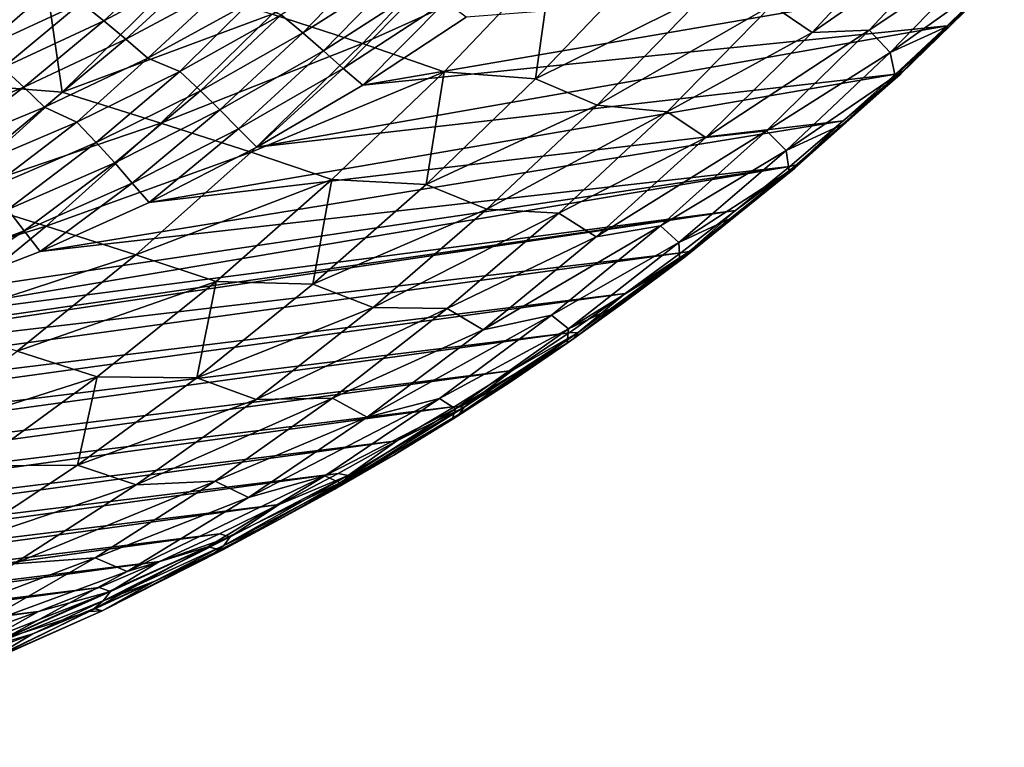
# Model space of a CAD drawing. Header units: metres. Extents: x -46 to 104, y -30 to 30.
# Tile 635 of 656: x 96.55 to 101.27, y -13.9 to -10.41. Entities that reach past the tile are written whole.
import ezdxf

# ---------------------------------------------------------------- set-up
doc = ezdxf.new("R2010")
doc.units = ezdxf.units.M
doc.layers.add('solid_26_000_502_XXX', color=7, linetype='CONTINUOUS')

msp = doc.modelspace()

# ---------------------------------------------------------------- linework, layer by layer
at = {"layer": 'solid_26_000_502_XXX'}
for points in [[(100.843712, -9.944046, 285.48407), (100.352715, -10.474073, 285.730896), (100.160004, -10.34303, 284.836731)], [(101.102219, -9.956084, 286.339569), (100.352715, -10.474073, 285.730896), (100.843712, -9.944046, 285.48407)], [(101.102219, -9.956084, 286.339569), (100.626656, -10.463228, 286.579834), (100.352715, -10.474073, 285.730896)], [(101.20845, -10.075518, 287.265717), (100.626656, -10.463228, 286.579834), (101.102219, -9.956084, 286.339569)], [(98.713799, -9.979739, 281.602997), (98.197304, -10.527913, 281.864471), (97.763275, -10.386557, 281.101349)], [(99.107025, -10.117498, 282.391571), (98.197304, -10.527913, 281.864471), (98.713799, -9.979739, 281.602997)], [(96.673561, -10.183327, 279.713379), (96.128815, -10.710516, 279.999084), (96.118042, -10.02183, 279.040833)], [(97.321114, -10.083635, 291.139099), (96.848557, -10.332618, 291.427612), (96.956337, -10.41823, 291.42923)], [(97.321114, -10.083635, 291.139099), (96.956337, -10.41823, 291.42923), (97.43338, -10.164174, 291.138489)], [(98.283295, -10.091285, 290.762146), (97.806908, -10.390441, 291.04361), (97.910431, -10.476303, 290.999878)], [(98.283295, -10.091285, 290.762146), (97.910431, -10.476303, 290.999878), (98.391762, -10.170732, 290.716156)], [(101.20845, -10.075518, 287.265717), (100.726395, -10.570628, 287.51297), (100.626656, -10.463228, 286.579834)], [(101.243904, -10.201482, 288.203186), (100.726395, -10.570628, 287.51297), (101.20845, -10.075518, 287.265717)], [(99.107025, -10.117498, 282.391571), (98.587883, -10.662578, 282.655518), (98.197304, -10.527913, 281.864471)], [(99.026825, -10.69715, 283.42511), (98.587883, -10.662578, 282.655518), (99.107025, -10.117498, 282.391571)], [(99.534409, -10.164295, 283.167023), (99.026825, -10.69715, 283.42511), (99.107025, -10.117498, 282.391571)], [(96.5811, -10.196733, 291.423676), (96.103828, -10.408177, 291.7229), (96.207458, -10.490835, 291.748352)], [(96.756577, -10.760983, 280.643951), (96.128815, -10.710516, 279.999084), (96.673561, -10.183327, 279.713379)], [(96.5811, -10.196733, 291.423676), (96.207458, -10.490835, 291.748352), (96.688828, -10.275311, 291.446991)], [(97.28727, -10.238665, 280.36731), (96.756577, -10.760983, 280.643951), (96.673561, -10.183327, 279.713379)], [(97.43338, -10.164174, 291.138489), (96.956337, -10.41823, 291.42923), (97.062752, -10.506606, 291.420013)], [(97.43338, -10.164174, 291.138489), (97.062752, -10.506606, 291.420013), (97.544533, -10.247162, 291.126953)], [(98.391762, -10.170732, 290.716156), (97.910431, -10.476303, 290.999878), (98.00972, -10.562016, 290.946075)], [(98.391762, -10.170732, 290.716156), (98.00972, -10.562016, 290.946075), (98.496094, -10.249872, 290.660004)], [(99.834137, -10.295712, 284.008392), (99.026825, -10.69715, 283.42511), (99.534409, -10.164295, 283.167023)], [(101.274109, -10.188057, 288.547119), (100.774361, -10.675305, 288.630402), (101.264687, -10.197033, 288.373962)], [(101.274109, -10.188057, 288.547119), (100.786293, -10.661159, 288.802765), (100.774361, -10.675305, 288.630402)], [(101.264687, -10.197033, 288.373962), (100.774361, -10.675305, 288.630402), (100.999794, -10.446285, 288.329529)], [(101.000191, -10.441825, 288.86319), (100.786293, -10.661159, 288.802765), (101.274109, -10.188057, 288.547119)], [(101.264687, -10.197033, 288.373962), (100.999794, -10.446285, 288.329529), (101.243904, -10.201482, 288.203186)], [(101.243484, -10.20336, 288.736176), (101.000191, -10.441825, 288.86319), (101.274109, -10.188057, 288.547119)], [(97.763275, -10.386557, 281.101349), (96.756577, -10.760983, 280.643951), (97.28727, -10.238665, 280.36731)], [(98.197968, -10.727092, 290.806671), (101.000191, -10.441825, 288.86319), (101.243484, -10.20336, 288.736176)], [(98.694389, -10.401252, 290.516113), (98.197968, -10.727092, 290.806671), (101.243484, -10.20336, 288.736176)], [(101.243904, -10.201482, 288.203186), (100.999794, -10.446285, 288.329529), (100.726395, -10.570628, 287.51297)], [(96.688828, -10.275311, 291.446991), (96.207458, -10.490835, 291.748352), (96.368713, -10.553464, 291.726837)], [(96.688828, -10.275311, 291.446991), (96.368713, -10.553464, 291.726837), (96.848557, -10.332618, 291.427612)], [(97.544533, -10.247162, 291.126953), (97.062752, -10.506606, 291.420013), (97.167023, -10.597065, 291.400055)], [(97.544533, -10.247162, 291.126953), (97.167023, -10.597065, 291.400055), (97.65377, -10.331958, 291.104553)], [(98.496094, -10.249872, 290.660004), (98.00972, -10.562016, 290.946075), (98.104057, -10.646944, 290.882538)], [(98.496094, -10.249872, 290.660004), (98.104057, -10.646944, 290.882538), (98.59552, -10.328119, 290.594147)], [(96.848557, -10.332618, 291.427612), (96.368713, -10.553464, 291.726837), (96.471809, -10.64383, 291.730865)], [(96.848557, -10.332618, 291.427612), (96.471809, -10.64383, 291.730865), (96.956337, -10.41823, 291.42923)], [(97.65377, -10.331958, 291.104553), (97.167023, -10.597065, 291.400055), (97.321144, -10.661479, 291.33725)], [(97.65377, -10.331958, 291.104553), (97.321144, -10.661479, 291.33725), (97.806908, -10.390441, 291.04361)], [(98.59552, -10.328119, 290.594147), (98.104057, -10.646944, 290.882538), (98.197968, -10.727092, 290.806671)], [(98.59552, -10.328119, 290.594147), (98.197968, -10.727092, 290.806671), (98.694389, -10.401252, 290.516113)], [(99.834137, -10.295712, 284.008392), (99.322685, -10.822378, 284.270447), (99.026825, -10.69715, 283.42511)], [(100.160004, -10.34303, 284.836731), (99.322685, -10.822378, 284.270447), (99.834137, -10.295712, 284.008392)], [(100.160004, -10.34303, 284.836731), (99.65773, -10.855123, 285.095123), (99.322685, -10.822378, 284.270447)], [(100.352715, -10.474073, 285.730896), (99.65773, -10.855123, 285.095123), (100.160004, -10.34303, 284.836731)], [(96.956337, -10.41823, 291.42923), (96.471809, -10.64383, 291.730865), (96.573273, -10.737255, 291.724182)], [(96.956337, -10.41823, 291.42923), (96.573273, -10.737255, 291.724182), (97.062752, -10.506606, 291.420013)], [(97.763275, -10.386557, 281.101349), (97.23056, -10.908821, 281.379456), (96.756577, -10.760983, 280.643951)], [(98.197304, -10.527913, 281.864471), (97.23056, -10.908821, 281.379456), (97.763275, -10.386557, 281.101349)], [(97.806908, -10.390441, 291.04361), (97.321144, -10.661479, 291.33725), (97.419464, -10.753408, 291.296082)], [(97.806908, -10.390441, 291.04361), (97.419464, -10.753408, 291.296082), (97.910431, -10.476303, 290.999878)], [(97.910431, -10.476303, 290.999878), (97.419464, -10.753408, 291.296082), (97.513443, -10.845337, 291.244812)], [(97.910431, -10.476303, 290.999878), (97.513443, -10.845337, 291.244812), (98.00972, -10.562016, 290.946075)], [(97.690903, -11.023492, 291.110565), (100.752625, -10.673572, 288.994568), (101.000191, -10.441825, 288.86319)], [(98.197968, -10.727092, 290.806671), (97.690903, -11.023492, 291.110565), (101.000191, -10.441825, 288.86319)], [(100.352715, -10.474073, 285.730896), (99.843559, -10.977559, 285.99585), (99.65773, -10.855123, 285.095123)], [(100.626656, -10.463228, 286.579834), (99.843559, -10.977559, 285.99585), (100.352715, -10.474073, 285.730896)], [(100.626656, -10.463228, 286.579834), (100.134079, -10.945127, 286.837158), (99.843559, -10.977559, 285.99585)], [(100.726395, -10.570628, 287.51297), (100.134079, -10.945127, 286.837158), (100.626656, -10.463228, 286.579834)], [(100.999794, -10.446285, 288.329529), (100.751358, -10.684339, 288.460297), (100.726395, -10.570628, 287.51297)], [(100.774361, -10.675305, 288.630402), (100.751358, -10.684339, 288.460297), (100.999794, -10.446285, 288.329529)], [(101.000191, -10.441825, 288.86319), (100.752625, -10.673572, 288.994568), (100.786293, -10.661159, 288.802765)], [(97.062752, -10.506606, 291.420013), (96.573273, -10.737255, 291.724182), (96.672363, -10.833023, 291.706909)], [(97.062752, -10.506606, 291.420013), (96.672363, -10.833023, 291.706909), (97.167023, -10.597065, 291.400055)], [(98.197304, -10.527913, 281.864471), (97.662292, -11.048437, 282.144531), (97.23056, -10.908821, 281.379456)], [(98.00972, -10.562016, 290.946075), (97.513443, -10.845337, 291.244812), (97.602402, -10.936585, 291.183868)], [(98.00972, -10.562016, 290.946075), (97.602402, -10.936585, 291.183868), (98.104057, -10.646944, 290.882538)], [(98.587883, -10.662578, 282.655518), (97.662292, -11.048437, 282.144531), (98.197304, -10.527913, 281.864471)], [(100.726395, -10.570628, 287.51297), (100.227524, -11.039564, 287.777344), (100.134079, -10.945127, 286.837158)], [(100.751358, -10.684339, 288.460297), (100.227524, -11.039564, 287.777344), (100.726395, -10.570628, 287.51297)], [(97.167023, -10.597065, 291.400055), (96.672363, -10.833023, 291.706909), (96.827255, -10.903697, 291.642334)], [(97.167023, -10.597065, 291.400055), (96.827255, -10.903697, 291.642334), (97.321144, -10.661479, 291.33725)], [(96.471809, -10.64383, 291.730865), (96.077377, -10.938503, 292.038696), (96.573273, -10.737255, 291.724182)], [(97.321144, -10.661479, 291.33725), (96.827255, -10.903697, 291.642334), (96.920128, -11.001324, 291.603912)], [(97.321144, -10.661479, 291.33725), (96.920128, -11.001324, 291.603912), (97.419464, -10.753408, 291.296082)], [(98.104057, -10.646944, 290.882538), (97.602402, -10.936585, 291.183868), (97.690903, -11.023492, 291.110565)], [(98.587883, -10.662578, 282.655518), (98.050255, -11.179656, 282.938141), (97.662292, -11.048437, 282.144531)], [(98.104057, -10.646944, 290.882538), (97.690903, -11.023492, 291.110565), (98.197968, -10.727092, 290.806671)], [(98.501411, -11.203023, 283.701202), (98.050255, -11.179656, 282.938141), (98.587883, -10.662578, 282.655518)], [(99.026825, -10.69715, 283.42511), (98.501411, -11.203023, 283.701202), (98.587883, -10.662578, 282.655518)], [(100.786293, -10.661159, 288.802765), (100.267563, -11.126144, 288.903931), (100.774361, -10.675305, 288.630402)], [(100.786293, -10.661159, 288.802765), (100.282227, -11.106996, 289.075348), (100.267563, -11.126144, 288.903931)], [(100.5009, -10.89847, 289.130249), (100.282227, -11.106996, 289.075348), (100.786293, -10.661159, 288.802765)], [(100.752625, -10.673572, 288.994568), (100.5009, -10.89847, 289.130249), (100.786293, -10.661159, 288.802765)], [(96.756577, -10.760983, 280.643951), (96.208633, -11.254964, 280.938416), (96.128815, -10.710516, 279.999084)], [(97.174606, -11.289603, 291.426971), (100.5009, -10.89847, 289.130249), (100.752625, -10.673572, 288.994568)], [(97.690903, -11.023492, 291.110565), (97.174606, -11.289603, 291.426971), (100.752625, -10.673572, 288.994568)], [(99.322685, -10.822378, 284.270447), (98.501411, -11.203023, 283.701202), (99.026825, -10.69715, 283.42511)], [(100.751358, -10.684339, 288.460297), (100.498764, -10.915496, 288.595398), (100.227524, -11.039564, 287.777344)], [(100.774361, -10.675305, 288.630402), (100.267563, -11.126144, 288.903931), (100.498764, -10.915496, 288.595398)], [(100.774361, -10.675305, 288.630402), (100.498764, -10.915496, 288.595398), (100.751358, -10.684339, 288.460297)], [(96.573273, -10.737255, 291.724182), (96.077377, -10.938503, 292.038696), (96.171082, -11.039209, 292.024292)], [(96.573273, -10.737255, 291.724182), (96.171082, -11.039209, 292.024292), (96.672363, -10.833023, 291.706909)], [(97.23056, -10.908821, 281.379456), (96.208633, -11.254964, 280.938416), (96.756577, -10.760983, 280.643951)], [(97.419464, -10.753408, 291.296082), (96.920128, -11.001324, 291.603912), (97.00856, -11.099092, 291.555481)], [(97.419464, -10.753408, 291.296082), (97.00856, -11.099092, 291.555481), (97.513443, -10.845337, 291.244812)], [(96.672363, -10.833023, 291.706909), (96.171082, -11.039209, 292.024292), (96.32653, -11.116464, 291.958008)], [(96.672363, -10.833023, 291.706909), (96.32653, -11.116464, 291.958008), (96.827255, -10.903697, 291.642334)], [(97.513443, -10.845337, 291.244812), (97.00856, -11.099092, 291.555481), (97.091896, -11.19628, 291.497406)], [(97.513443, -10.845337, 291.244812), (97.091896, -11.19628, 291.497406), (97.602402, -10.936585, 291.183868)], [(99.322685, -10.822378, 284.270447), (98.793503, -11.321527, 284.550537), (98.501411, -11.203023, 283.701202)], [(99.65773, -10.855123, 285.095123), (98.793503, -11.321527, 284.550537), (99.322685, -10.822378, 284.270447)], [(99.65773, -10.855123, 285.095123), (99.13839, -11.340412, 285.37088), (98.793503, -11.321527, 284.550537)], [(99.843559, -10.977559, 285.99585), (99.13839, -11.340412, 285.37088), (99.65773, -10.855123, 285.095123)], [(96.827255, -10.903697, 291.642334), (96.32653, -11.116464, 291.958008), (96.413742, -11.219402, 291.922607)], [(96.827255, -10.903697, 291.642334), (96.413742, -11.219402, 291.922607), (96.920128, -11.001324, 291.603912)], [(96.650551, -11.524657, 291.754944), (100.245201, -11.116371, 289.270142), (100.5009, -10.89847, 289.130249)], [(97.174606, -11.289603, 291.426971), (96.650551, -11.524657, 291.754944), (100.5009, -10.89847, 289.130249)], [(100.5009, -10.89847, 289.130249), (100.245201, -11.116371, 289.270142), (100.282227, -11.106996, 289.075348)], [(97.23056, -10.908821, 281.379456), (96.680542, -11.40253, 281.675476), (96.208633, -11.254964, 280.938416)], [(97.662292, -11.048437, 282.144531), (96.680542, -11.40253, 281.675476), (97.23056, -10.908821, 281.379456)], [(97.602402, -10.936585, 291.183868), (97.091896, -11.19628, 291.497406), (97.174606, -11.289603, 291.426971)], [(97.602402, -10.936585, 291.183868), (97.174606, -11.289603, 291.426971), (97.690903, -11.023492, 291.110565)], [(100.134079, -10.945127, 286.837158), (99.317451, -11.453326, 286.27832), (99.843559, -10.977559, 285.99585)], [(100.134079, -10.945127, 286.837158), (99.625595, -11.400697, 287.110992), (99.317451, -11.453326, 286.27832)], [(100.227524, -11.039564, 287.777344), (99.625595, -11.400697, 287.110992), (100.134079, -10.945127, 286.837158)], [(100.498764, -10.915496, 288.595398), (100.242157, -11.139614, 288.734711), (100.227524, -11.039564, 287.777344)], [(100.267563, -11.126144, 288.903931), (100.242157, -11.139614, 288.734711), (100.498764, -10.915496, 288.595398)], [(99.843559, -10.977559, 285.99585), (99.317451, -11.453326, 286.27832), (99.13839, -11.340412, 285.37088)], [(96.920128, -11.001324, 291.603912), (96.413742, -11.219402, 291.922607), (96.496384, -11.322616, 291.877258)], [(96.920128, -11.001324, 291.603912), (96.496384, -11.322616, 291.877258), (97.00856, -11.099092, 291.555481)], [(100.227524, -11.039564, 287.777344), (99.71302, -11.48123, 288.058167), (99.625595, -11.400697, 287.110992)], [(100.242157, -11.139614, 288.734711), (99.71302, -11.48123, 288.058167), (100.227524, -11.039564, 287.777344)], [(97.662292, -11.048437, 282.144531), (97.109985, -11.54012, 282.442596), (96.680542, -11.40253, 281.675476)], [(98.050255, -11.179656, 282.938141), (97.109985, -11.54012, 282.442596), (97.662292, -11.048437, 282.144531)], [(95.584869, -11.899156, 292.442139), (99.985931, -11.326909, 289.414001), (100.245201, -11.116371, 289.270142)], [(96.120178, -11.728015, 292.093628), (95.584869, -11.899156, 292.442139), (100.245201, -11.116371, 289.270142)], [(96.650551, -11.524657, 291.754944), (96.120178, -11.728015, 292.093628), (100.245201, -11.116371, 289.270142)], [(97.00856, -11.099092, 291.555481), (96.496384, -11.322616, 291.877258), (96.573868, -11.425344, 291.822266)], [(97.00856, -11.099092, 291.555481), (96.573868, -11.425344, 291.822266), (97.091896, -11.19628, 291.497406)], [(100.242157, -11.139614, 288.734711), (99.981697, -11.356555, 288.878174), (99.71302, -11.48123, 288.058167)], [(100.282227, -11.106996, 289.075348), (99.745544, -11.548442, 289.193939), (100.267563, -11.126144, 288.903931)], [(100.282227, -11.106996, 289.075348), (99.763138, -11.524474, 289.364197), (99.745544, -11.548442, 289.193939)], [(100.267563, -11.126144, 288.903931), (99.745544, -11.548442, 289.193939), (99.981697, -11.356555, 288.878174)], [(99.985931, -11.326909, 289.414001), (99.763138, -11.524474, 289.364197), (100.282227, -11.106996, 289.075348)], [(100.267563, -11.126144, 288.903931), (99.981697, -11.356555, 288.878174), (100.242157, -11.139614, 288.734711)], [(100.245201, -11.116371, 289.270142), (99.985931, -11.326909, 289.414001), (100.282227, -11.106996, 289.075348)], [(98.050255, -11.179656, 282.938141), (97.495377, -11.667537, 283.23877), (97.109985, -11.54012, 282.442596)], [(97.959358, -11.680776, 283.994659), (97.495377, -11.667537, 283.23877), (98.050255, -11.179656, 282.938141)], [(98.501411, -11.203023, 283.701202), (97.959358, -11.680776, 283.994659), (98.050255, -11.179656, 282.938141)], [(97.091896, -11.19628, 291.497406), (96.573868, -11.425344, 291.822266), (96.650551, -11.524657, 291.754944)], [(97.091896, -11.19628, 291.497406), (96.650551, -11.524657, 291.754944), (97.174606, -11.289603, 291.426971)], [(98.793503, -11.321527, 284.550537), (97.959358, -11.680776, 283.994659), (98.501411, -11.203023, 283.701202)], [(96.680542, -11.40253, 281.675476), (95.644669, -11.719495, 281.250092), (96.208633, -11.254964, 280.938416)], [(94.504982, -12.143112, 293.164917), (99.723099, -11.530102, 289.561859), (99.985931, -11.326909, 289.414001)], [(95.045998, -12.037642, 292.79953), (94.504982, -12.143112, 293.164917), (99.985931, -11.326909, 289.414001)], [(95.584869, -11.899156, 292.442139), (95.045998, -12.037642, 292.79953), (99.985931, -11.326909, 289.414001)], [(96.496384, -11.322616, 291.877258), (96.049683, -11.623174, 292.157593), (96.573868, -11.425344, 291.822266)], [(98.793503, -11.321527, 284.550537), (98.247803, -11.792008, 284.848022), (97.959358, -11.680776, 283.994659)], [(99.13839, -11.340412, 285.37088), (98.247803, -11.792008, 284.848022), (98.793503, -11.321527, 284.550537)], [(99.985931, -11.326909, 289.414001), (99.723099, -11.530102, 289.561859), (99.763138, -11.524474, 289.364197)], [(99.13839, -11.340412, 285.37088), (98.603149, -11.797805, 285.663452), (98.247803, -11.792008, 284.848022)], [(99.317451, -11.453326, 286.27832), (98.603149, -11.797805, 285.663452), (99.13839, -11.340412, 285.37088)], [(99.981697, -11.356555, 288.878174), (99.717537, -11.566184, 289.025696), (99.71302, -11.48123, 288.058167)], [(99.745544, -11.548442, 289.193939), (99.717537, -11.566184, 289.025696), (99.981697, -11.356555, 288.878174)], [(96.680542, -11.40253, 281.675476), (96.114479, -11.866563, 281.988739), (95.644669, -11.719495, 281.250092)], [(97.109985, -11.54012, 282.442596), (96.114479, -11.866563, 281.988739), (96.680542, -11.40253, 281.675476)], [(99.625595, -11.400697, 287.110992), (98.775612, -11.900263, 286.577606), (99.317451, -11.453326, 286.27832)], [(99.625595, -11.400697, 287.110992), (99.102348, -11.82891, 287.400696), (98.775612, -11.900263, 286.577606)], [(99.71302, -11.48123, 288.058167), (99.102348, -11.82891, 287.400696), (99.625595, -11.400697, 287.110992)], [(96.573868, -11.425344, 291.822266), (96.049683, -11.623174, 292.157593), (96.120178, -11.728015, 292.093628)], [(96.573868, -11.425344, 291.822266), (96.120178, -11.728015, 292.093628), (96.650551, -11.524657, 291.754944)], [(99.317451, -11.453326, 286.27832), (98.775612, -11.900263, 286.577606), (98.603149, -11.797805, 285.663452)], [(99.71302, -11.48123, 288.058167), (99.184082, -11.894592, 288.354828), (99.102348, -11.82891, 287.400696)], [(99.717537, -11.566184, 289.025696), (99.184082, -11.894592, 288.354828), (99.71302, -11.48123, 288.058167)], [(99.723099, -11.530102, 289.561859), (88.8218, -13.029628, 297.046387), (99.456894, -11.725806, 289.713562)], [(94.504982, -12.143112, 293.164917), (88.8218, -13.029628, 297.046387), (99.723099, -11.530102, 289.561859)], [(97.109985, -11.54012, 282.442596), (96.541649, -12.001838, 282.757935), (96.114479, -11.866563, 281.988739)], [(97.495377, -11.667537, 283.23877), (96.541649, -12.001838, 282.757935), (97.109985, -11.54012, 282.442596)], [(99.717537, -11.566184, 289.025696), (99.44986, -11.768373, 289.177216), (99.184082, -11.894592, 288.354828)], [(99.763138, -11.524474, 289.364197), (99.209587, -11.941158, 289.499634), (99.745544, -11.548442, 289.193939)], [(99.763138, -11.524474, 289.364197), (99.230316, -11.912571, 289.668549), (99.209587, -11.941158, 289.499634)], [(99.745544, -11.548442, 289.193939), (99.209587, -11.941158, 289.499634), (99.44986, -11.768373, 289.177216)], [(99.456894, -11.725806, 289.713562), (99.230316, -11.912571, 289.668549), (99.763138, -11.524474, 289.364197)], [(99.745544, -11.548442, 289.193939), (99.44986, -11.768373, 289.177216), (99.717537, -11.566184, 289.025696)], [(99.723099, -11.530102, 289.561859), (99.456894, -11.725806, 289.713562), (99.763138, -11.524474, 289.364197)], [(97.495377, -11.667537, 283.23877), (96.92453, -12.125088, 283.556702), (96.541649, -12.001838, 282.757935)], [(97.401871, -12.129333, 284.30481), (96.92453, -12.125088, 283.556702), (97.495377, -11.667537, 283.23877)], [(97.959358, -11.680776, 283.994659), (97.401871, -12.129333, 284.30481), (97.495377, -11.667537, 283.23877)], [(98.247803, -11.792008, 284.848022), (97.401871, -12.129333, 284.30481), (97.959358, -11.680776, 283.994659)], [(99.456894, -11.725806, 289.713562), (88.8218, -13.029628, 297.046387), (89.088829, -13.152022, 296.83197)], [(99.456894, -11.725806, 289.713562), (89.088829, -13.152022, 296.83197), (99.187355, -11.913987, 289.86911)], [(99.456894, -11.725806, 289.713562), (99.187355, -11.913987, 289.86911), (99.230316, -11.912571, 289.668549)], [(98.247803, -11.792008, 284.848022), (97.686836, -12.232743, 285.16217), (97.401871, -12.129333, 284.30481)], [(98.603149, -11.797805, 285.663452), (97.686836, -12.232743, 285.16217), (98.247803, -11.792008, 284.848022)], [(98.603149, -11.797805, 285.663452), (98.05323, -12.226267, 285.972137), (97.686836, -12.232743, 285.16217)], [(98.775612, -11.900263, 286.577606), (98.05323, -12.226267, 285.972137), (98.603149, -11.797805, 285.663452)], [(99.44986, -11.768373, 289.177216), (99.17881, -11.962997, 289.332581), (99.184082, -11.894592, 288.354828)], [(99.209587, -11.941158, 289.499634), (99.17881, -11.962997, 289.332581), (99.44986, -11.768373, 289.177216)], [(99.102348, -11.82891, 287.400696), (98.219307, -12.317325, 286.893097), (98.775612, -11.900263, 286.577606)], [(99.102348, -11.82891, 287.400696), (98.565521, -12.228804, 287.705627), (98.219307, -12.317325, 286.893097)], [(99.184082, -11.894592, 288.354828), (98.565521, -12.228804, 287.705627), (99.102348, -11.82891, 287.400696)], [(99.184082, -11.894592, 288.354828), (98.641953, -12.278684, 288.666626), (98.565521, -12.228804, 287.705627)], [(99.17881, -11.962997, 289.332581), (98.641953, -12.278684, 288.666626), (99.184082, -11.894592, 288.354828)], [(99.187355, -11.913987, 289.86911), (89.088829, -13.152022, 296.83197), (89.358986, -13.265913, 296.617004)], [(99.187355, -11.913987, 289.86911), (89.358986, -13.265913, 296.617004), (98.91465, -12.094517, 290.028442)], [(98.775612, -11.900263, 286.577606), (98.219307, -12.317325, 286.893097), (98.05323, -12.226267, 285.972137)], [(99.230316, -11.912571, 289.668549), (98.661011, -12.303326, 289.820282), (99.209587, -11.941158, 289.499634)], [(99.230316, -11.912571, 289.668549), (98.685066, -12.270331, 289.987701), (98.661011, -12.303326, 289.820282)], [(99.209587, -11.941158, 289.499634), (98.661011, -12.303326, 289.820282), (98.904572, -12.149936, 289.49176)], [(98.91465, -12.094517, 290.028442), (98.685066, -12.270331, 289.987701), (99.230316, -11.912571, 289.668549)], [(99.209587, -11.941158, 289.499634), (98.904572, -12.149936, 289.49176), (99.17881, -11.962997, 289.332581)], [(99.187355, -11.913987, 289.86911), (98.91465, -12.094517, 290.028442), (99.230316, -11.912571, 289.668549)], [(99.17881, -11.962997, 289.332581), (98.904572, -12.149936, 289.49176), (98.641953, -12.278684, 288.666626)], [(96.92453, -12.125088, 283.556702), (95.95858, -12.432534, 283.089813), (96.541649, -12.001838, 282.757935)], [(98.91465, -12.094517, 290.028442), (89.358986, -13.265913, 296.617004), (89.632271, -13.371301, 296.401459)], [(98.91465, -12.094517, 290.028442), (89.632271, -13.371301, 296.401459), (98.638924, -12.267307, 290.191406)], [(96.92453, -12.125088, 283.556702), (96.339058, -12.55125, 283.891205), (95.95858, -12.432534, 283.089813)], [(96.830215, -12.547683, 284.630981), (96.339058, -12.55125, 283.891205), (96.92453, -12.125088, 283.556702)], [(97.401871, -12.129333, 284.30481), (96.830215, -12.547683, 284.630981), (96.92453, -12.125088, 283.556702)], [(97.686836, -12.232743, 285.16217), (96.830215, -12.547683, 284.630981), (97.401871, -12.129333, 284.30481)], [(98.91465, -12.094517, 290.028442), (98.638924, -12.267307, 290.191406), (98.685066, -12.270331, 289.987701)], [(98.904572, -12.149936, 289.49176), (98.627296, -12.329074, 289.654602), (98.641953, -12.278684, 288.666626)], [(98.661011, -12.303326, 289.820282), (98.627296, -12.329074, 289.654602), (98.904572, -12.149936, 289.49176)], [(98.05323, -12.226267, 285.972137), (97.111893, -12.642718, 285.49234), (97.686836, -12.232743, 285.16217)], [(98.05323, -12.226267, 285.972137), (97.489876, -12.624831, 286.296234), (97.111893, -12.642718, 285.49234)], [(98.219307, -12.317325, 286.893097), (97.489876, -12.624831, 286.296234), (98.05323, -12.226267, 285.972137)], [(98.638924, -12.267307, 290.191406), (89.632271, -13.371301, 296.401459), (89.90847, -13.468084, 296.185516)], [(98.638924, -12.267307, 290.191406), (89.90847, -13.468084, 296.185516), (98.360657, -12.432044, 290.357788)], [(97.686836, -12.232743, 285.16217), (97.111893, -12.642718, 285.49234), (96.830215, -12.547683, 284.630981)], [(98.565521, -12.228804, 287.705627), (97.649841, -12.703536, 287.223969), (98.219307, -12.317325, 286.893097)], [(98.565521, -12.228804, 287.705627), (98.016312, -12.599477, 288.025085), (97.649841, -12.703536, 287.223969)], [(98.641953, -12.278684, 288.666626), (98.016312, -12.599477, 288.025085), (98.565521, -12.228804, 287.705627)], [(98.685066, -12.270331, 289.987701), (98.101173, -12.634055, 290.155151), (98.661011, -12.303326, 289.820282)], [(98.685066, -12.270331, 289.987701), (98.128716, -12.59688, 290.320862), (98.101173, -12.634055, 290.155151)], [(98.360657, -12.432044, 290.357788), (98.128716, -12.59688, 290.320862), (98.685066, -12.270331, 289.987701)], [(98.638924, -12.267307, 290.191406), (98.360657, -12.432044, 290.357788), (98.685066, -12.270331, 289.987701)], [(98.219307, -12.317325, 286.893097), (97.649841, -12.703536, 287.223969), (97.489876, -12.624831, 286.296234)], [(98.641953, -12.278684, 288.666626), (98.087883, -12.632607, 288.992828), (98.016312, -12.599477, 288.025085)], [(98.627296, -12.329074, 289.654602), (98.087883, -12.632607, 288.992828), (98.641953, -12.278684, 288.666626)], [(98.661011, -12.303326, 289.820282), (98.101173, -12.634055, 290.155151), (98.347168, -12.500301, 289.821014)], [(98.661011, -12.303326, 289.820282), (98.347168, -12.500301, 289.821014), (98.627296, -12.329074, 289.654602)], [(98.627296, -12.329074, 289.654602), (98.347168, -12.500301, 289.821014), (98.087883, -12.632607, 288.992828)], [(98.360657, -12.432044, 290.357788), (89.90847, -13.468084, 296.185516), (90.187569, -13.556264, 295.969208)], [(98.360657, -12.432044, 290.357788), (90.187569, -13.556264, 295.969208), (98.079842, -12.588751, 290.527527)], [(98.360657, -12.432044, 290.357788), (98.079842, -12.588751, 290.527527), (98.128716, -12.59688, 290.320862)], [(98.347168, -12.500301, 289.821014), (98.064362, -12.663512, 289.990906), (98.087883, -12.632607, 288.992828)], [(98.101173, -12.634055, 290.155151), (98.064362, -12.663512, 289.990906), (98.347168, -12.500301, 289.821014)], [(96.830215, -12.547683, 284.630981), (96.245682, -12.934884, 284.972412), (96.339058, -12.55125, 283.891205)], [(97.111893, -12.642718, 285.49234), (96.245682, -12.934884, 284.972412), (96.830215, -12.547683, 284.630981)], [(98.079842, -12.588751, 290.527527), (90.187569, -13.556264, 295.969208), (90.468987, -13.635657, 295.75293)], [(98.079842, -12.588751, 290.527527), (90.468987, -13.635657, 295.75293), (97.796684, -12.73731, 290.700531)], [(98.016312, -12.599477, 288.025085), (97.068542, -13.057995, 287.569489), (97.649841, -12.703536, 287.223969)], [(98.016312, -12.599477, 288.025085), (97.455963, -12.940095, 288.358368), (97.068542, -13.057995, 287.569489)], [(98.087883, -12.632607, 288.992828), (97.455963, -12.940095, 288.358368), (98.016312, -12.599477, 288.025085)], [(98.128716, -12.59688, 290.320862), (97.531433, -12.932531, 290.503326), (98.101173, -12.634055, 290.155151)], [(98.128716, -12.59688, 290.320862), (97.562637, -12.891414, 290.667236), (97.531433, -12.932531, 290.503326)], [(97.796684, -12.73731, 290.700531), (97.562637, -12.891414, 290.667236), (98.128716, -12.59688, 290.320862)], [(98.079842, -12.588751, 290.527527), (97.796684, -12.73731, 290.700531), (98.128716, -12.59688, 290.320862)], [(97.111893, -12.642718, 285.49234), (96.5243, -13.020991, 285.837677), (96.245682, -12.934884, 284.972412)], [(97.489876, -12.624831, 286.296234), (96.5243, -13.020991, 285.837677), (97.111893, -12.642718, 285.49234)], [(97.489876, -12.624831, 286.296234), (96.914345, -12.992598, 286.63504), (96.5243, -13.020991, 285.837677)], [(97.649841, -12.703536, 287.223969), (96.914345, -12.992598, 286.63504), (97.489876, -12.624831, 286.296234)], [(98.087883, -12.632607, 288.992828), (97.523186, -12.955534, 289.332642), (97.455963, -12.940095, 288.358368)], [(98.064362, -12.663512, 289.990906), (97.523186, -12.955534, 289.332642), (98.087883, -12.632607, 288.992828)], [(98.101173, -12.634055, 290.155151), (97.531433, -12.932531, 290.503326), (97.779037, -12.818605, 290.164185)], [(98.101173, -12.634055, 290.155151), (97.779037, -12.818605, 290.164185), (98.064362, -12.663512, 289.990906)], [(98.064362, -12.663512, 289.990906), (97.779037, -12.818605, 290.164185), (97.523186, -12.955534, 289.332642)], [(97.796684, -12.73731, 290.700531), (90.468987, -13.635657, 295.75293), (90.752747, -13.706264, 295.536713)], [(97.796684, -12.73731, 290.700531), (90.752747, -13.706264, 295.536713), (97.51123, -12.877705, 290.876801)], [(97.649841, -12.703536, 287.223969), (97.068542, -13.057995, 287.569489), (96.914345, -12.992598, 286.63504)], [(97.796684, -12.73731, 290.700531), (97.51123, -12.877705, 290.876801), (97.562637, -12.891414, 290.667236)], [(97.779037, -12.818605, 290.164185), (97.491386, -12.965486, 290.340729), (97.523186, -12.955534, 289.332642)], [(97.531433, -12.932531, 290.503326), (97.491386, -12.965486, 290.340729), (97.779037, -12.818605, 290.164185)], [(97.51123, -12.877705, 290.876801), (90.752747, -13.706264, 295.536713), (91.038582, -13.768039, 295.320709)], [(97.51123, -12.877705, 290.876801), (91.038582, -13.768039, 295.320709), (97.223656, -13.009825, 291.056152)], [(97.51123, -12.877705, 290.876801), (97.223656, -13.009825, 291.056152), (97.562637, -12.891414, 290.667236)], [(97.562637, -12.891414, 290.667236), (96.953209, -13.198019, 290.864044), (97.531433, -12.932531, 290.503326)], [(97.562637, -12.891414, 290.667236), (96.98822, -13.153211, 291.02594), (96.953209, -13.198019, 290.864044)], [(97.531433, -12.932531, 290.503326), (96.953209, -13.198019, 290.864044), (97.201576, -13.104062, 290.520447)], [(97.223656, -13.009825, 291.056152), (96.98822, -13.153211, 291.02594), (97.562637, -12.891414, 290.667236)], [(97.531433, -12.932531, 290.503326), (97.201576, -13.104062, 290.520447), (97.491386, -12.965486, 290.340729)], [(97.455963, -12.940095, 288.358368), (96.476768, -13.379872, 287.928833), (97.068542, -13.057995, 287.569489)], [(97.455963, -12.940095, 288.358368), (96.885735, -13.249891, 288.704712), (96.476768, -13.379872, 287.928833)], [(97.523186, -12.955534, 289.332642), (96.885735, -13.249891, 288.704712), (97.455963, -12.940095, 288.358368)], [(97.523186, -12.955534, 289.332642), (96.949173, -13.246709, 289.685333), (96.885735, -13.249891, 288.704712)], [(97.491386, -12.965486, 290.340729), (96.949173, -13.246709, 289.685333), (97.523186, -12.955534, 289.332642)], [(97.491386, -12.965486, 290.340729), (97.201576, -13.104062, 290.520447), (96.949173, -13.246709, 289.685333)], [(97.223656, -13.009825, 291.056152), (91.038582, -13.768039, 295.320709), (91.326508, -13.82098, 295.10498)], [(97.223656, -13.009825, 291.056152), (91.326508, -13.82098, 295.10498), (96.93409, -13.133626, 291.238586)], [(96.914345, -12.992598, 286.63504), (95.9254, -13.366692, 286.197479), (96.5243, -13.020991, 285.837677)], [(96.914345, -12.992598, 286.63504), (96.327942, -13.328735, 286.987793), (95.9254, -13.366692, 286.197479)], [(97.068542, -13.057995, 287.569489), (96.327942, -13.328735, 286.987793), (96.914345, -12.992598, 286.63504)], [(97.223656, -13.009825, 291.056152), (96.93409, -13.133626, 291.238586), (96.98822, -13.153211, 291.02594)], [(97.068542, -13.057995, 287.569489), (96.476768, -13.379872, 287.928833), (96.327942, -13.328735, 286.987793)], [(97.201576, -13.104062, 290.520447), (96.90979, -13.234249, 290.703186), (96.949173, -13.246709, 289.685333)], [(96.953209, -13.198019, 290.864044), (96.90979, -13.234249, 290.703186), (97.201576, -13.104062, 290.520447)], [(96.93409, -13.133626, 291.238586), (91.326508, -13.82098, 295.10498), (91.61628, -13.86503, 294.889648)], [(96.93409, -13.133626, 291.238586), (91.61628, -13.86503, 294.889648), (96.643059, -13.248868, 291.423706)], [(96.98822, -13.153211, 291.02594), (96.36792, -13.429867, 291.236328), (96.953209, -13.198019, 290.864044)], [(96.98822, -13.153211, 291.02594), (96.406876, -13.381628, 291.396088), (96.36792, -13.429867, 291.236328)], [(96.643059, -13.248868, 291.423706), (96.406876, -13.381628, 291.396088), (96.98822, -13.153211, 291.02594)], [(96.93409, -13.133626, 291.238586), (96.643059, -13.248868, 291.423706), (96.98822, -13.153211, 291.02594)], [(96.953209, -13.198019, 290.864044), (96.36792, -13.429867, 291.236328), (96.616211, -13.355968, 290.888885)], [(96.953209, -13.198019, 290.864044), (96.616211, -13.355968, 290.888885), (96.90979, -13.234249, 290.703186)], [(96.643059, -13.248868, 291.423706), (91.61628, -13.86503, 294.889648), (91.907898, -13.900191, 294.674744)], [(96.643059, -13.248868, 291.423706), (91.907898, -13.900191, 294.674744), (96.350548, -13.355573, 291.611542)], [(96.949173, -13.246709, 289.685333), (96.306915, -13.528169, 289.063324), (96.885735, -13.249891, 288.704712)], [(96.949173, -13.246709, 289.685333), (96.367188, -13.505451, 290.050018), (96.306915, -13.528169, 289.063324)], [(96.885735, -13.249891, 288.704712), (96.306915, -13.528169, 289.063324), (96.476768, -13.379872, 287.928833)], [(96.643059, -13.248868, 291.423706), (96.350548, -13.355573, 291.611542), (96.406876, -13.381628, 291.396088)], [(96.90979, -13.234249, 290.703186), (96.367188, -13.505451, 290.050018), (96.949173, -13.246709, 289.685333)], [(96.90979, -13.234249, 290.703186), (96.616211, -13.355968, 290.888885), (96.367188, -13.505451, 290.050018)], [(96.616211, -13.355968, 290.888885), (96.321007, -13.469141, 291.077393), (96.367188, -13.505451, 290.050018)], [(96.36792, -13.429867, 291.236328), (96.321007, -13.469141, 291.077393), (96.616211, -13.355968, 290.888885)]]:
    msp.add_3dface(points, dxfattribs=at)

doc.saveas('drawing.dxf')
